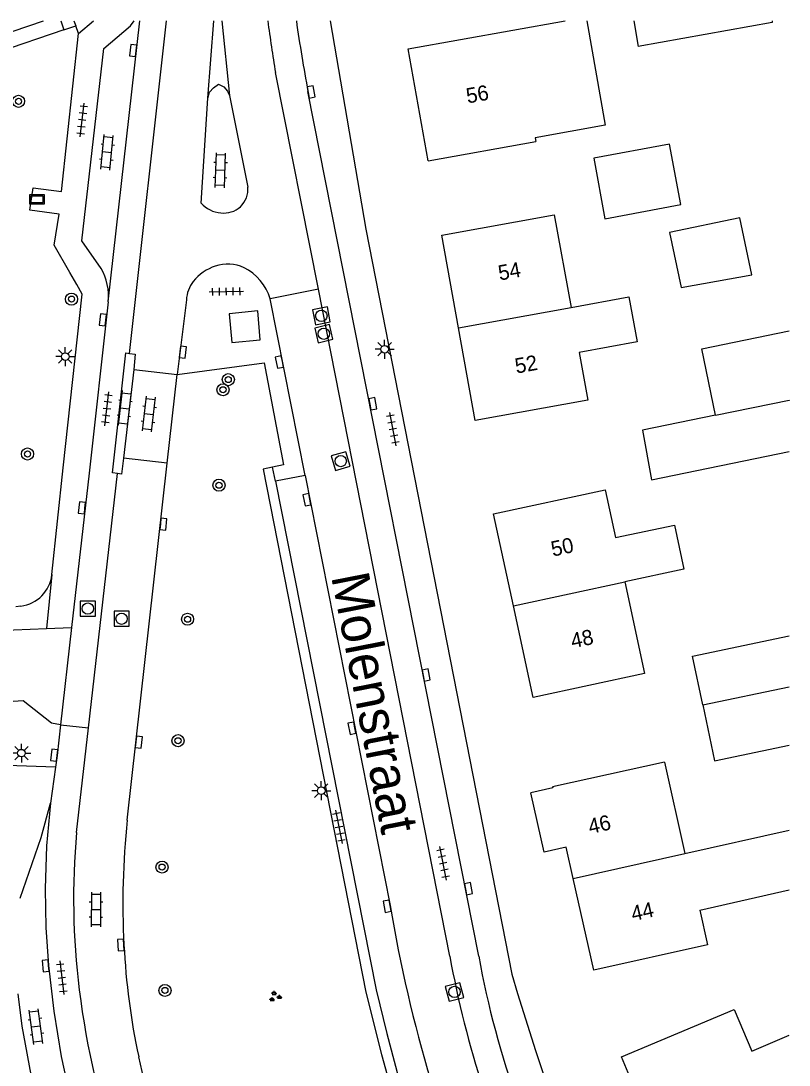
# Model space of a CAD drawing. Extents: x 136000 to 138005, y 398500 to 400500.
# Drawn here: x 137949.3 to 138000, y 400431 to 400500 of the extents above; entities that cross this region are included whole.
import ezdxf

# ---------------------------------------------------------------- set-up
doc = ezdxf.new("R2010")
doc.units = 0
for name, color, linetype in [('gg-anno-huisnummerreeks BGT', 7, 'Continuous'), ('gg-anno-openbare ruimte label', 7, 'Continuous'), ('gg-bbg-gedigitaliseerde bebouwing', 7, 'Continuous'), ('gg-bbg-gedigitaliseerde bijgebouw', 7, 'Continuous'), ('gg-bbg-hoofdgebouw', 7, 'Continuous'), ('gg-bbg-tussenscheiding', 7, 'Continuous'), ('gg-knt-verharding', 7, 'Continuous'), ('gg-knt-verharding nz', 7, 'Continuous'), ('gg-kwrk-betonelement', 7, 'Continuous'), ('gt-grn-groengrens', 7, 'Continuous'), ('gt-grn-weggrens', 7, 'Continuous'), ('gt-symb-boom', 7, 'Continuous'), ('gt-symb-groenvak', 7, 'Continuous'), ('gt-symb-informatiebord', 7, 'Continuous'), ('gt-symb-klinker verharding', 7, 'Continuous'), ('gt-symb-kolk', 7, 'Continuous'), ('gt-symb-lichtmast', 7, 'Continuous'), ('gt-symb-rioolschacht', 7, 'Continuous'), ('gt-symb-tegel verharding', 7, 'Continuous')]:
    doc.layers.add(name, color=color, linetype=linetype)

# ---------------------------------------------------------------- blocks, each defined once
blk = doc.blocks.new('gt0-KOLK')
at = {"layer": 'gt-symb-kolk'}
blk.add_lwpolyline([(0, 0), (0.375, 0), (0.375, 0.4), (-0.375, 0.4), (-0.375, 0), (0, 0)], dxfattribs=at)
blk = doc.blocks.new('gt0-IBORD')
at = {"layer": 'gt-symb-informatiebord'}
blk.add_lwpolyline([(-0.5, 0.295), (-0.5, -0.295), (0.5, -0.295), (0.5, 0.295), (-0.5, 0.295)], dxfattribs=at)
blk.add_lwpolyline([(-0.417, -0.212), (0.417, -0.212), (0.417, 0.212), (-0.417, 0.212)], close=True, dxfattribs=at)
blk = doc.blocks.new('gt0-BOOM')
at = {"layer": 'gt-symb-boom'}
for radius in [0.4, 0.2]:
    blk.add_circle((0, 0), radius, dxfattribs=at)
blk = doc.blocks.new('gt0-KL1')
at = {"layer": 'gt-symb-klinker verharding'}
for p, q in [((-1.15, 0.3), (1.15, 0.3)), ((-1, -0.3), (-1, 0.3)), ((-0.5, 0.3), (-0.5, 0.45)), ((0, -0.3), (0, 0.3)), ((0.5, 0.3), (0.5, 0.45)), ((1, -0.3), (1, 0.3)), ((-1.15, -0.3), (1.15, -0.3)), ((-0.5, -0.45), (-0.5, -0.3)), ((0.5, -0.45), (0.5, -0.3))]:
    blk.add_line(p, q, dxfattribs=at)
blk = doc.blocks.new('gt0-TEG1')
at = {"layer": 'gt-symb-tegel verharding'}
for p, q in [((-1.125, 0), (1.125, 0)), ((-0.9, -0.25), (-0.9, 0.25)), ((-0.45, -0.25), (-0.45, 0.25)), ((0, -0.25), (0, 0.25)), ((0.45, -0.25), (0.45, 0.25)), ((0.9, -0.25), (0.9, 0.25))]:
    blk.add_line(p, q, dxfattribs=at)
blk = doc.blocks.new('gt0-LMAST')
at = {"layer": 'gt-symb-lichtmast'}
for p, q in [((-0.182, 0.173), (-0.447, 0.438)), ((-0.005, 0.246), (-0.005, 0.621)), ((0.172, 0.173), (0.437, 0.438)), ((-0.255, -0.004), (-0.63, -0.004)), ((-0.182, -0.181), (-0.447, -0.446)), ((-0.005, -0.254), (-0.005, -0.629)), ((0.437, -0.446), (0.172, -0.181)), ((0.245, -0.004), (0.62, -0.004))]:
    blk.add_line(p, q, dxfattribs=at)
blk.add_circle((-0.005, -0.004), 0.25, dxfattribs=at)
blk = doc.blocks.new('gt0-RS')
at = {"layer": 'gt-symb-rioolschacht'}
blk.add_lwpolyline([(-0.5, -0.5), (0.5, -0.5), (0.5, 0.5), (-0.5, 0.5)], close=True, dxfattribs=at)
blk.add_circle((0, 0), 0.375, dxfattribs=at)
blk = doc.blocks.new('gt0-GRVAK')
at = {"layer": 'gt-symb-groenvak'}
for p, q in [((-0.11, 0.189), (-0.228, 0.24)), ((-0.182, 0.153), (0.088, 0.153)), ((-0.091, 0.211), (-0.156, 0.322)), ((-0.047, 0.214), (-0.047, 0.393)), ((-0.004, 0.211), (0.061, 0.322)), ((0.015, 0.189), (0.133, 0.24)), ((0.262, -0.052), (0.197, 0.059)), ((0.305, -0.049), (0.305, 0.13)), ((0.349, -0.052), (0.414, 0.059)), ((-0.245, -0.228), (-0.363, -0.177)), ((-0.318, -0.264), (-0.047, -0.264)), ((-0.226, -0.206), (-0.291, -0.095)), ((-0.183, -0.203), (-0.183, -0.024)), ((-0.139, -0.206), (-0.074, -0.095)), ((-0.12, -0.228), (-0.002, -0.177)), ((0.243, -0.074), (0.125, -0.023)), ((0.17, -0.11), (0.441, -0.11)), ((0.368, -0.074), (0.486, -0.023))]:
    blk.add_line(p, q, dxfattribs=at)

msp = doc.modelspace()

# ---------------------------------------------------------------- linework, layer by layer
at = {"layer": 'gg-bbg-gedigitaliseerde bebouwing'}
for p, q in [((137974.85, 400498.15), (137985.216, 400500)), ((137984.492, 400487.19), (137985.602, 400481.061)), ((137980.49, 400467.43), (137987.858, 400469.027)), ((137991.773, 400451.018), (137993.124, 400444.993)), ((137993.124, 400444.993), (138000, 400446.534)), ((137994.095, 400441.261), (138000, 400442.584))]:
    msp.add_line(p, q, dxfattribs=at)
for points in [[(137986.633, 400500), (137987.864, 400493.109), (137983.227, 400492.282), (137983.271, 400492.035)], [(137985.602, 400481.061), (137989.407, 400481.763), (137989.957, 400478.787), (137986.138, 400478.083)], [(137986.138, 400478.083), (137986.703, 400474.94), (137979.27, 400473.61)], [(137987.858, 400469.027), (137988.525, 400465.866), (137992.428, 400466.69), (137993.044, 400463.775), (137989.152, 400462.952)], [(137989.152, 400462.952), (137990.458, 400456.88), (137983.1, 400455.3)], [(137994.095, 400441.261), (137994.611, 400438.965), (137987.11, 400437.29)], [(137988.93, 400431.56), (137996.375, 400434.693), (137997.537, 400431.946), (138000, 400432.998)]]:
    msp.add_lwpolyline(points, dxfattribs=at)
at = {"layer": 'gg-bbg-gedigitaliseerde bijgebouw'}
for p, q in [((137989.737, 400500), (137990.039, 400498.307)), ((137998.891, 400499.887), (137990.039, 400498.307)), ((137998.871, 400500), (137998.891, 400499.887)), ((137999.995, 400474.944), (138000, 400474.945)), ((137999.995, 400474.944), (138000, 400474.92))]:
    msp.add_line(p, q, dxfattribs=at)
for points in [[(137987.1, 400490.934), (137987.823, 400486.932), (137992.841, 400487.86), (137992.101, 400491.859), (137987.1, 400490.934)], [(137992.865, 400482.383), (137997.544, 400483.224), (137996.756, 400486.996), (137992.104, 400486.024), (137992.865, 400482.383)], [(137995.139, 400473.943), (137994.233, 400478.336), (138000, 400479.525)], [(137995.139, 400473.943), (137990.323, 400472.951), (137990.912, 400469.687), (138000, 400471.56)], [(137994.298, 400454.808), (137993.618, 400458.036), (138000, 400459.381)], [(137994.298, 400454.808), (137995.077, 400451.116), (138000, 400452.154)]]:
    msp.add_lwpolyline(points, dxfattribs=at)
at = {"layer": 'gg-bbg-hoofdgebouw'}
for p, q in [((137976.171, 400490.745), (137974.85, 400498.15)), ((137976.171, 400490.745), (137983.271, 400492.035)), ((137977.07, 400485.84), (137984.492, 400487.19)), ((137978.17, 400479.725), (137977.07, 400485.84)), ((137979.27, 400473.61), (137978.17, 400479.725)), ((137981.795, 400461.365), (137980.49, 400467.43)), ((137983.1, 400455.3), (137981.795, 400461.365)), ((137987.11, 400437.29), (137985.75, 400443.34)), ((137991.385, 400425.755), (137988.93, 400431.56))]:
    msp.add_line(p, q, dxfattribs=at)
for points in [[(137991.773, 400451.018), (137984.386, 400449.389), (137984.401, 400449.322), (137982.943, 400448.998)], [(137985.75, 400443.34), (137985.284, 400445.412), (137983.823, 400445.083), (137982.943, 400448.998)]]:
    msp.add_lwpolyline(points, dxfattribs=at)
at = {"layer": 'gg-bbg-tussenscheiding'}
for p, q in [((137978.17, 400479.725), (137985.602, 400481.061)), ((137995.139, 400473.943), (137999.995, 400474.944)), ((137981.795, 400461.365), (137989.152, 400462.952)), ((137994.298, 400454.808), (138000, 400456.01)), ((137985.75, 400443.34), (137993.124, 400444.993))]:
    msp.add_line(p, q, dxfattribs=at)
at = {"layer": 'gg-knt-verharding'}
for p, q in [((137952.77, 400500), (137952.896, 400499.671)), ((137953.085, 400499.177), (137952.896, 400499.671)), ((137953.085, 400499.177), (137954.058, 400500)), ((137955.044, 400481.446), (137957.12, 400500)), ((137956.446, 400478.035), (137958.879, 400500)), ((137951.959, 400488.723), (137953.085, 400499.177)), ((137968.922, 400482.268), (137966.081, 400496.58)), ((137979.503, 400438.202), (137968.229, 400495.336)), ((137961.166, 400487.964), (137961.62, 400494.904)), ((137963.054, 400495.067), (137964.259, 400489.023)), ((137977.59, 400438.212), (137968.922, 400482.268)), ((137960.201, 400481.568), (137959.594, 400476.633)), ((137968.046, 400469.959), (137965.733, 400481.641)), ((137955.044, 400481.446), (137953.775, 400470.119)), ((137956.721, 400476.972), (137956.052, 400471.109)), ((137956.721, 400476.972), (137959.594, 400476.633)), ((137958.936, 400470.778), (137959.594, 400476.633)), ((137958.936, 400470.778), (137956.052, 400471.109)), ((137956.288, 400447.189), (137958.936, 400470.778)), ((137951.325, 400463.416), (137952.053, 400470.471)), ((137953.775, 400470.119), (137952.621, 400459.917)), ((137953.731, 400453.297), (137955.648, 400470.092)), ((137968.046, 400469.959), (137966.075, 400469.588)), ((137949.271, 400461.338), (137948.933, 400461.294)), ((137952.621, 400459.917), (137951.896, 400453.504)), ((137952.941, 400446.378), (137953.731, 400453.297)), ((137951.557, 400450.703), (137951.218, 400448.329))]:
    msp.add_line(p, q, dxfattribs=at)
for points in [[(137954.566, 400483.649), (137953.29, 400485.471), (137954.739, 400498.17), (137956.499, 400499.665), (137956.756, 400500)], [(137969.691, 400500), (137972.06, 400486.25), (137981.693, 400437.019)], [(137961.62, 400494.904), (137961.724, 400495.282), (137961.991, 400495.569), (137962.32, 400495.811), (137962.674, 400495.634), (137962.925, 400495.365), (137963.054, 400495.067)], [(137951.8, 400487.231), (137949.868, 400487.495), (137950.071, 400488.981), (137951.959, 400488.723)], [(137952.513, 400483.367), (137951.464, 400485.19), (137951.8, 400487.231)], [(137952.053, 400470.471), (137953.327, 400481.951), (137952.963, 400482.583)], [(137955.648, 400470.092), (137955.318, 400470.146), (137956.204, 400478.063), (137956.446, 400478.035)], [(137956.446, 400478.035), (137956.82, 400477.992), (137956.721, 400476.972)], [(137959.594, 400476.633), (137965.338, 400477.417), (137966.62, 400470.678), (137965.875, 400470.518)], [(137956.052, 400471.109), (137955.925, 400470.047), (137955.648, 400470.092)], [(137965.875, 400470.518), (137965.273, 400470.388), (137972.055, 400435.842), (137973.089, 400431.708), (137974.222, 400427.599), (137975.508, 400424.128), (137976.854, 400420.68), (137978.32, 400417.103), (137979.849, 400413.553), (137981.327, 400410.282), (137982.878, 400407.045), (137984.521, 400403.845), (137986.245, 400400.688), (137986.8, 400400.994)], [(137966.075, 400469.588), (137972.723, 400435.997), (137973.432, 400433.113), (137974.41, 400429.449)], [(137951.896, 400453.504), (137951.294, 400453.607), (137949.432, 400455.082), (137944.462, 400454.756)], [(137951.896, 400453.504), (137951.666, 400451.464), (137951.557, 400450.703)], [(137949.225, 400442.036), (137950.618, 400446.051), (137951.218, 400448.329)], [(137951.218, 400448.329), (137950.964, 400445.494), (137950.864, 400442.65), (137950.912, 400440.116), (137951.097, 400437.588), (137951.453, 400434.576), (137951.941, 400431.582), (137952.523, 400428.877), (137953.234, 400426.203), (137954.892, 400421.627)], [(137950.952, 400425.986), (137950.062, 400429.772), (137949.348, 400433.595), (137949.087, 400435.713)]]:
    msp.add_lwpolyline(points, dxfattribs=at)
for centre, radius, start, end in [((138104.217, 400518.806), 139.913, 187.7245, 189.14037), ((138078.838, 400515.921), 112.509, 188.13514, 190.54239), ((137962.664, 400488.884), 1.601, 313.30655, 4.96627), ((137962.629, 400489.276), 1.965, 221.88564, 265.54547), ((137962.68, 400488.924), 1.62, 262.7811, 311.93709), ((137951.336, 400481.795), 3.725, 354.62717, 29.85702), ((137963.007, 400480.945), 2.989, 107.4609, 141.82682), ((137962.939, 400481.507), 2.434, 63.99557, 109.90589), ((137962.503, 400480.678), 3.37, 16.5964, 63.51774), ((137962.374, 400481.455), 2.176, 142.10416, 177.03018), ((137948.974, 400463.685), 2.366, 277.20241, 353.46317), ((138008.952, 400441.729), 52.946, 174.08113, 182.99377), ((138002.173, 400442.042), 49.422, 174.96679, 187.0397), ((138002.797, 400441.318), 46.778, 182.88425, 192.04141), ((138046.603, 400450.926), 70.175, 190.43806, 197.81601), ((138039.156, 400449.027), 60.627, 190.28563, 199.76941), ((138144.346, 400484.64), 169.481, 196.31862, 210.5775), ((138010.208, 400443.23), 57.543, 187.23343, 198.91712), ((138008.784, 400442.338), 52.847, 191.76941, 200.43291)]:
    msp.add_arc(centre, radius, start, end, dxfattribs=at)
at = {"layer": 'gg-knt-verharding nz'}
for p, q in [((137961.62, 400494.904), (137962.022, 400500)), ((137962.536, 400500), (137963.054, 400495.067)), ((137968.046, 400469.959), (137973.655, 400441.549))]:
    msp.add_line(p, q, dxfattribs=at)
msp.add_arc((138068.056, 400457.386), 95.721, 189.52323, 196.62465, dxfattribs=at)
at = {"layer": 'gg-kwrk-betonelement'}
msp.add_lwpolyline([(137964.927, 400480.85), (137963.034, 400480.637), (137963.211, 400478.75), (137965.074, 400478.922), (137964.927, 400480.85)], dxfattribs=at)
at = {"layer": 'gt-grn-groengrens'}
for p, q in [((137941.776, 400496.934), (137950.763, 400500)), ((137951.898, 400500), (137952.103, 400499.401)), ((137952.103, 400499.401), (137952.896, 400499.671)), ((137952.103, 400499.401), (137942.098, 400495.988)), ((137951.557, 400450.703), (137942.077, 400451.025))]:
    msp.add_line(p, q, dxfattribs=at)
at = {"layer": 'gt-grn-weggrens'}
for p, q in [((137952.963, 400482.583), (137952.513, 400483.367)), ((137968.922, 400482.268), (137965.733, 400481.641)), ((137966.075, 400469.588), (137965.875, 400470.518)), ((137951.325, 400463.416), (137950.958, 400459.852)), ((137944.158, 400459.587), (137950.958, 400459.852)), ((137950.958, 400459.852), (137952.621, 400459.917)), ((137951.896, 400453.504), (137953.731, 400453.297))]:
    msp.add_line(p, q, dxfattribs=at)

# ---------------------------------------------------------------- block references
at = {"layer": 'gt-symb-boom'}
for p in [(137949.114, 400494.687), (137952.615, 400481.619), (137962.966, 400476.301), (137962.618, 400475.632), (137949.71, 400471.388), (137962.352, 400469.325), (137960.28, 400460.47), (137959.646, 400452.446), (137958.592, 400444.098), (137958.785, 400435.95)]:
    msp.add_blockref('gt0-BOOM', p, dxfattribs=at)
at = {"layer": 'gt-symb-groenvak'}
msp.add_blockref('gt0-GRVAK', (137966.042, 400435.537), dxfattribs=at)
at = {"layer": 'gt-symb-informatiebord'}
msp.add_blockref('gt0-IBORD', (137950.335, 400488.216), dxfattribs=at)
at = {"layer": 'gt-symb-klinker verharding'}
for p, rotation in [((137954.963, 400491.315), 84.37493990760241), ((137962.446, 400490.131), 87.99346106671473), ((137956.122, 400474.411), -96.54909157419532), ((137957.717, 400474.023), -96.54909157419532), ((137954.221, 400441.3), -90.1145914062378), ((137950.273, 400433.553), 97.40918403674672)]:
    msp.add_blockref('gt0-KL1', p, dxfattribs=dict(at, rotation=rotation))
at = {"layer": 'gt-symb-kolk'}
for p, rotation in [((137956.89, 400498.02), 83.68511557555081), ((137968.241, 400495.27), -78.81367070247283), ((137954.884, 400480.228), 82.53402593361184), ((137959.762, 400478.144), -97.2955601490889), ((137966.536, 400477.496), 101.29870020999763), ((137972.313, 400474.672), -78.86988891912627), ((137968.355, 400468.407), 101.24252570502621), ((137953.502, 400467.805), 83.62817759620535), ((137958.48, 400466.773), -96.37182240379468), ((137975.839, 400456.749), -78.81367070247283), ((137971.327, 400453.307), 101.13011108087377), ((137956.868, 400452.371), -96.37182240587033), ((137951.666, 400451.464), 83.57125225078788), ((137978.632, 400442.633), -78.86988891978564), ((137973.655, 400441.549), 101.18632929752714), ((137956.078, 400438.964), 93.21162577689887), ((137951.097, 400437.588), 95.04916646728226)]:
    msp.add_blockref('gt0-KOLK', p, dxfattribs=dict(at, rotation=rotation))
at = {"layer": 'gt-symb-lichtmast'}
for p in [(137973.297, 400478.309), (137952.208, 400477.823), (137949.312, 400451.629), (137969.113, 400449.149)]:
    msp.add_blockref('gt0-LMAST', p, dxfattribs=at)
at = {"layer": 'gt-symb-rioolschacht'}
for p, rotation in [((137969.111, 400480.513), 10.894182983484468), ((137969.273, 400479.335), 13.29958432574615), ((137970.391, 400470.918), 16.31519324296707), ((137977.905, 400435.846), 104.41126503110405)]:
    msp.add_blockref('gt0-RS', p, dxfattribs=dict(at, rotation=rotation))
for p in [(137953.69, 400461.17), (137955.923, 400460.504)]:
    msp.add_blockref('gt0-RS', p, dxfattribs=at)
at = {"layer": 'gt-symb-tegel verharding'}
for p, rotation in [((137953.318, 400493.448), 83.28012011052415), ((137962.837, 400482.12), 1.3175706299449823), ((137954.955, 400474.373), 83.28012011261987), ((137973.835, 400473.027), 100.83791044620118), ((137970.275, 400446.761), -78.81367070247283), ((137977.155, 400444.344), 100.83791044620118), ((137951.971, 400436.793), -83.45090842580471)]:
    msp.add_blockref('gt0-TEG1', p, dxfattribs=dict(at, rotation=rotation))

# ---------------------------------------------------------------- texts
at = {"layer": 'gg-anno-huisnummerreeks BGT'}
for s, rotation, p in [('56', 10.1, (137978.768, 400494.542)), ('54', 10.2, (137980.884, 400482.843)), ('52', 10.2, (137981.99, 400476.695)), ('50', 12.1, (137984.394, 400464.605)), ('48', 12.1, (137985.699, 400458.54)), ('46', 12.6, (137986.858, 400446.275)), ('44', 12.6, (137989.688, 400440.517))]:
    msp.add_text(s, height=1, rotation=rotation, dxfattribs=at).set_placement(p)
at = {"layer": 'gg-anno-openbare ruimte label'}
msp.add_text('Molenstraat', height=2.5, rotation=281.1, dxfattribs=at).set_placement((137969.75, 400463.305))

doc.saveas('drawing.dxf')
